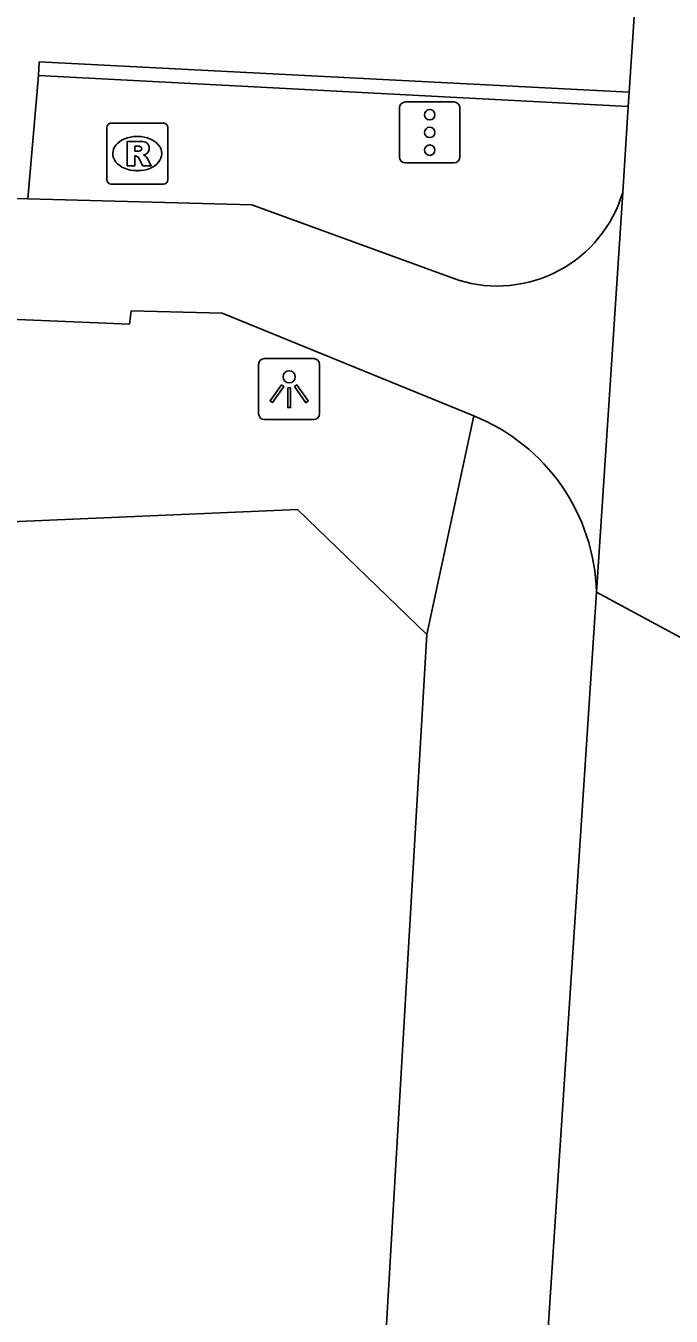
# Model space of a CAD drawing. Extents: x 161087 to 161922, y 382574 to 383873.
# Drawn here: x 161855.24 to 161865.81, y 382818.86 to 382839.98 of the extents above; entities that cross this region are included whole.
import ezdxf

# ---------------------------------------------------------------- set-up
doc = ezdxf.new("R2010")
doc.units = 0
for name, color, linetype in [('IMGEO_Fietspad_gesloten', 7, 'Continuous'), ('IMGEO_Lichtpunt', 7, 'Continuous'), ('IMGEO_Pand', 7, 'Continuous'), ('IMGEO_Rijbaan_lokaal_gesloten', 7, 'Continuous'), ('IMGEO_Rioolput', 7, 'Continuous'), ('IMGEO_Verkeersregelinstallatiepaal', 7, 'Continuous'), ('IMGEO_Voetpad_open', 7, 'Continuous')]:
    doc.layers.add(name, color=color, linetype=linetype)

msp = doc.modelspace()

# ---------------------------------------------------------------- linework, layer by layer
at = {"layer": 'IMGEO_Fietspad_gesloten'}
for points in [[(161865.105, 382838.659), (161865.013, 382837.253)], [(161864.583, 382830.709), (161862.087, 382792.658), (161859.377, 382751.761), (161858.204, 382734.049)], [(161864.583, 382830.709), (161868.468, 382828.616)]]:
    msp.add_lwpolyline(points, dxfattribs=at)
at = {"layer": 'IMGEO_Lichtpunt'}
for p, q in [((161859.955, 382834.533), (161859.147, 382834.533)), ((161859.955, 382834.533), (161859.147, 382834.533)), ((161859.053, 382834.438), (161859.053, 382833.631)), ((161859.053, 382834.438), (161859.053, 382833.631)), ((161860.049, 382833.631), (161860.049, 382834.438)), ((161860.049, 382833.631), (161860.049, 382834.438)), ((161859.147, 382833.537), (161859.955, 382833.537)), ((161859.147, 382833.537), (161859.955, 382833.537))]:
    msp.add_line(p, q, dxfattribs=at)
for points in [[(161859.427, 382834.102), (161859.466, 382834.074), (161859.278, 382833.812), (161859.24, 382833.839), (161859.427, 382834.102)], [(161859.639, 382834.074), (161859.677, 382834.101), (161859.864, 382833.839), (161859.825, 382833.811), (161859.639, 382834.074)], [(161859.529, 382834.054), (161859.576, 382834.054), (161859.576, 382833.732), (161859.529, 382833.732), (161859.529, 382834.054)]]:
    msp.add_lwpolyline(points, dxfattribs=at)
msp.add_circle((161859.552, 382834.236), 0.0994, dxfattribs=at)
for centre, start, end in [((161859.147, 382834.438), 90, 180), ((161859.147, 382834.438), 90, 180), ((161859.955, 382834.438), 0, 90), ((161859.955, 382834.438), 0, 90), ((161859.147, 382833.631), 180, 270), ((161859.147, 382833.631), 180, 270), ((161859.955, 382833.631), 270, 0), ((161859.955, 382833.631), 270, 360)]:
    msp.add_arc(centre, 0.0946, start, end, dxfattribs=at)
at = {"layer": 'IMGEO_Pand'}
for points in [[(161861.808, 382830.019), (161859.687, 382832.064), (161847.76, 382831.552)], [(161860.365, 382805.353), (161861.514, 382824.987), (161861.808, 382830.019)]]:
    msp.add_lwpolyline(points, dxfattribs=at)
at = {"layer": 'IMGEO_Rijbaan_lokaal_gesloten'}
for points in [[(161865.445, 382843.847), (161865.12, 382838.895)], [(161855.451, 382839.166), (161855.46, 382839.39), (161865.12, 382838.895)], [(161855.451, 382839.166), (161855.272, 382837.15)], [(161865.105, 382838.659), (161855.451, 382839.166)], [(161865.12, 382838.895), (161865.105, 382838.659)], [(161737.362, 382819.209), (161767.109, 382829.547), (161774.717, 382832.23), (161779.972, 382833.544), (161784.515, 382834.256), (161788.346, 382834.584), (161795.133, 382834.857), (161826.222, 382836.445), (161841.766, 382837.156), (161855.272, 382837.15)], [(161855.272, 382837.15), (161858.94, 382837.052), (161862.326, 382835.817)], [(161865.013, 382837.253), (161864.583, 382830.709)], [(161862.575, 382833.596), (161858.458, 382835.275), (161856.964, 382835.313), (161856.94, 382835.098), (161854.709, 382835.191), (161853.352, 382835.234), (161851.361, 382835.214)]]:
    msp.add_lwpolyline(points, dxfattribs=at)
for centre, radius, start, end in [((161862.959, 382837.864), 2.143, 252.8122, 343.4301), ((161861.385, 382830.626), 3.2, 1.4829, 68.1568)]:
    msp.add_arc(centre, radius, start, end, dxfattribs=at)
at = {"layer": 'IMGEO_Rioolput'}
for p, q in [((161856.64, 382838.389), (161857.492, 382838.389)), ((161856.565, 382837.463), (161856.565, 382838.315)), ((161857.053, 382838.169), (161857.078, 382838.169)), ((161857.566, 382838.315), (161857.566, 382837.463)), ((161857.076, 382837.609), (161857.051, 382837.609)), ((161857.492, 382837.389), (161856.64, 382837.389))]:
    msp.add_line(p, q, dxfattribs=at)
for points in [[(161856.64, 382838.389), (161857.492, 382838.389)], [(161856.565, 382837.463), (161856.565, 382838.315)], [(161857.566, 382838.315), (161857.566, 382837.463)], [(161857.154, 382838.087), (161856.902, 382838.089), (161856.902, 382837.689)], [(161857.08, 382838.008), (161857.026, 382838.008), (161857.026, 382837.927)], [(161857.026, 382837.927), (161857.078, 382837.927)], [(161856.902, 382837.689), (161857.026, 382837.689), (161857.026, 382837.851), (161857.037, 382837.851)], [(161857.084, 382837.822), (161857.155, 382837.689), (161857.295, 382837.689), (161857.23, 382837.815)], [(161857.492, 382837.389), (161856.64, 382837.389)]]:
    msp.add_lwpolyline(points, dxfattribs=at)
for centre, radius, start, end in [((161856.642, 382838.313), 0.0765, 91.552, 178.448), ((161856.642, 382838.313), 0.0765, 91.552, 178.448), ((161857.49, 382838.313), 0.0765, 1.552, 88.448), ((161857.49, 382838.313), 0.0765, 1.552, 88.448), ((161857.062, 382838.116), 0.19, 274.7715, 282.9687), ((161857.086, 382837.912), 0.0964, 77.0061, 93.1865), ((161857.1, 382837.969), 0.0378, 276.6634, 79.6772), ((161857.153, 382837.977), 0.109, 350.3612, 89.416), ((161857.151, 382837.977), 0.112, 277.5842, 350.9817), ((161857.036, 382837.798), 0.0533, 26.0293, 88.6989), ((161857.135, 382837.762), 0.108, 29.5134, 73.7905), ((161856.642, 382837.465), 0.0765, 181.552, 268.448), ((161856.642, 382837.465), 0.0765, 181.552, 268.448), ((161857.49, 382837.465), 0.0765, 271.552, 358.448), ((161857.49, 382837.465), 0.0765, 271.552, 358.448)]:
    msp.add_arc(centre, radius, start, end, dxfattribs=at)
for centre, major_axis, ratio, start_param, end_param in [((161857.052, 382837.889), (-0.387, 0.002), 0.722429, 4.712389, 7.853982), ((161857.077, 382837.889), (-0.39, 0.002), 0.717154, 1.570796, 4.712389)]:
    msp.add_ellipse(centre, major_axis=major_axis, ratio=ratio, start_param=start_param, end_param=end_param, dxfattribs=at)
at = {"layer": 'IMGEO_Verkeersregelinstallatiepaal'}
for p, q in [((161861.358, 382837.835), (161861.358, 382838.635)), ((161861.358, 382838.635), (161861.358, 382837.835)), ((161861.458, 382838.735), (161862.248, 382838.735)), ((161862.248, 382838.735), (161861.458, 382838.735)), ((161862.348, 382838.635), (161862.348, 382837.835)), ((161862.348, 382837.835), (161862.348, 382838.635)), ((161862.248, 382837.735), (161861.458, 382837.735)), ((161861.458, 382837.735), (161862.248, 382837.735))]:
    msp.add_line(p, q, dxfattribs=at)
for centre in [(161861.853, 382838.525), (161861.853, 382838.235), (161861.853, 382837.945)]:
    msp.add_circle(centre, 0.085, dxfattribs=at)
for centre, start, end in [((161861.458, 382838.635), 90, 180), ((161861.458, 382838.635), 90, 180), ((161862.248, 382838.635), 0, 90), ((161862.248, 382838.635), 360, 90), ((161861.458, 382837.835), 180, 270), ((161861.458, 382837.835), 180, 270), ((161862.248, 382837.835), 270, 0), ((161862.248, 382837.835), 270, 0)]:
    msp.add_arc(centre, 0.1, start, end, dxfattribs=at)
at = {"layer": 'IMGEO_Voetpad_open'}
msp.add_lwpolyline([(161861.808, 382830.019), (161862.575, 382833.596)], dxfattribs=at)

doc.saveas('drawing.dxf')
